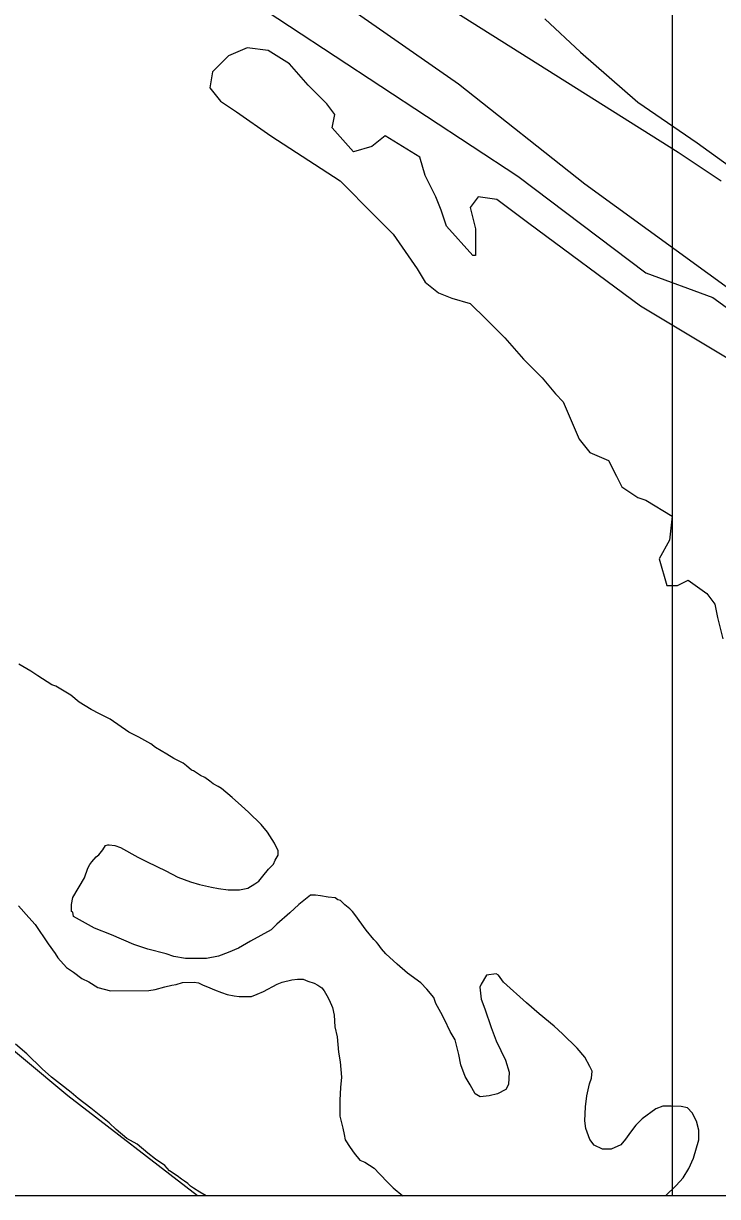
# Model space of a CAD drawing. Extents: x 3263578 to 3301413, y 764927 to 798602.
# Drawn here: x 3279884 to 3280899, y 775829 to 777544 of the extents above; entities that cross this region are included whole.
import ezdxf

# ---------------------------------------------------------------- set-up
doc = ezdxf.new("R2010")
doc.units = 0
for name, color, linetype in [('V-GRID-FRAM', 7, 'Continuous'), ('V-GRID-MAJR', 7, 'Continuous'), ('V-SITE-VEGE', 7, 'Continuous'), ('V-TOPO-SHOR', 7, 'Continuous')]:
    doc.layers.add(name, color=color, linetype=linetype)

msp = doc.modelspace()

# ---------------------------------------------------------------- linework, layer by layer
at = {"layer": 'V-GRID-FRAM'}
msp.add_lwpolyline([(3267734.9, 794015.5), (3299171.2, 794017.8), (3299180.4, 775831.7), (3267728.3, 775829.4), (3267734.9, 794015.5)], dxfattribs=at)
at = {"layer": 'V-GRID-MAJR'}
msp.add_spline([(3280833.3, 775830.4), (3280833.3, 781889.1), (3280833.3, 787951.1), (3280833.3, 794013.2), (3280833.3, 794016.5)], degree=3, dxfattribs=at)
at = {"layer": 'V-SITE-VEGE'}
for p, q in [((3280312.9, 777600.3), (3280520.2, 777455.6)), ((3280841.6, 777355.4), (3280514.1, 777561.1)), ((3280646.5, 777550.6), (3280698.8, 777501.8)), ((3280211.1, 777508.1), (3280183.9, 777496.4)), ((3280242.2, 777504.2), (3280211.1, 777508.1)), ((3280273.3, 777484.7), (3280242.2, 777504.2)), ((3280698.8, 777501.8), (3280782.4, 777428.6)), ((3280183.9, 777496.4), (3280160.5, 777473.1)), ((3280300.5, 777453.6), (3280273.3, 777484.7)), ((3280160.5, 777473.1), (3280156.7, 777449.7)), ((3280316, 777438.1), (3280300.5, 777453.6)), ((3280520.2, 777455.6), (3280704.9, 777309.2)), ((3280156.7, 777449.7), (3280172.2, 777430.3)), ((3280327.7, 777426.4), (3280316, 777438.1)), ((3280172.2, 777430.3), (3280195.5, 777414.7)), ((3280339.4, 777410.8), (3280327.7, 777426.4)), ((3280782.4, 777428.6), (3280869.5, 777369.3)), ((3280195.5, 777414.7), (3280246.1, 777379.7)), ((3280335.5, 777391.4), (3280339.4, 777410.8)), ((3280366.6, 777356.4), (3280335.5, 777391.4)), ((3280246.1, 777379.7), (3280347.1, 777313.6)), ((3280413.2, 777379.7), (3280393.8, 777364.2)), ((3280463.7, 777348.6), (3280413.2, 777379.7)), ((3280869.5, 777369.3), (3280970.6, 777296.1)), ((3280393.8, 777364.2), (3280366.6, 777356.4)), ((3280471.5, 777321.4), (3280463.7, 777348.6)), ((3280904.3, 777313.5), (3280841.6, 777355.4)), ((3280347.1, 777313.6), (3280397.7, 777263.1)), ((3280487.1, 777290.3), (3280471.5, 777321.4)), ((3280704.9, 777309.2), (3280931.4, 777145.3)), ((3280494.8, 777270.8), (3280487.1, 777290.3)), ((3280549.3, 777290.3), (3280537.6, 777274.7)), ((3280576.5, 777286.4), (3280549.3, 777290.3)), ((3280623.1, 777251.4), (3280576.5, 777286.4)), ((3280397.7, 777263.1), (3280424.9, 777235.8)), ((3280502.6, 777247.5), (3280494.8, 777270.8)), ((3280537.6, 777274.7), (3280545.4, 777243.6)), ((3280541.5, 777204.7), (3280502.6, 777247.5)), ((3280786.4, 777130.8), (3280623.1, 777251.4)), ((3280424.9, 777235.8), (3280459.9, 777185.3)), ((3280545.4, 777243.6), (3280545.4, 777204.7)), ((3280545.4, 777204.7), (3280541.5, 777204.7)), ((3280459.9, 777185.3), (3280471.5, 777165.8)), ((3280471.5, 777165.8), (3280490.9, 777150.3)), ((3280490.9, 777150.3), (3280510.4, 777142.5)), ((3280510.4, 777142.5), (3280537.6, 777134.7)), ((3280537.6, 777134.7), (3280560.9, 777111.4)), ((3281031.3, 776983.1), (3280786.4, 777130.8)), ((3280560.9, 777111.4), (3280588.1, 777084.2)), ((3280588.1, 777084.2), (3280615.3, 777053.1)), ((3280615.3, 777053.1), (3280642.5, 777025.9)), ((3280642.5, 777025.9), (3280662, 777002.5)), ((3280662, 777002.5), (3280673.6, 776990.8)), ((3280673.6, 776990.8), (3280697, 776936.4)), ((3280697, 776936.4), (3280712.5, 776917)), ((3280712.5, 776917), (3280739.7, 776905.3)), ((3280739.7, 776905.3), (3280751.4, 776882)), ((3280751.4, 776882), (3280759.2, 776866.4)), ((3280759.2, 776866.4), (3280782.5, 776850.9)), ((3280782.5, 776850.9), (3280794.1, 776847)), ((3280794.1, 776847), (3280833, 776823.6)), ((3280833, 776823.6), (3280829.1, 776788.6)), ((3280829.1, 776788.6), (3280813.6, 776761.4)), ((3280813.6, 776761.4), (3280825.2, 776722.5)), ((3280840.8, 776722.5), (3280856.3, 776730.3)), ((3280856.3, 776730.3), (3280883.5, 776710.8)), ((3280825.2, 776722.5), (3280840.8, 776722.5)), ((3280883.5, 776710.8), (3280895.2, 776695.3)), ((3280895.2, 776695.3), (3280899.1, 776675.8)), ((3280899.1, 776675.8), (3280906.9, 776644.7)), ((3279894.8, 776597.3), (3279877.4, 776607.3)), ((3279905.1, 776590.2), (3279894.8, 776597.3)), ((3279925.6, 776577.2), (3279905.1, 776590.2)), ((3279931.7, 776575.2), (3279925.6, 776577.2)), ((3279953.3, 776562.1), (3279931.7, 776575.2)), ((3279965.6, 776552), (3279953.3, 776562.1)), ((3279983.1, 776541), (3279965.6, 776552)), ((3279995.4, 776535), (3279983.1, 776541)), ((3280010.8, 776527), (3279995.4, 776535)), ((3280038.5, 776507.9), (3280010.8, 776527)), ((3280052.9, 776500.9), (3280038.5, 776507.9)), ((3280070.3, 776490.8), (3280052.9, 776500.9)), ((3280077.5, 776485.8), (3280070.3, 776490.8)), ((3280093.9, 776475.8), (3280077.5, 776485.8)), ((3280104.2, 776469.8), (3280093.9, 776475.8)), ((3280117.5, 776462.7), (3280104.2, 776469.8)), ((3280122.6, 776458.7), (3280117.5, 776462.7)), ((3280129.8, 776452.7), (3280122.6, 776458.7)), ((3280132.9, 776451.7), (3280129.8, 776452.7)), ((3280143.2, 776444.6), (3280132.9, 776451.7)), ((3280149.3, 776441.6), (3280143.2, 776444.6)), ((3280156.5, 776436.6), (3280149.3, 776441.6)), ((3280161.7, 776432.6), (3280156.5, 776436.6)), ((3280168.9, 776428.6), (3280161.7, 776432.6)), ((3280174, 776425.6), (3280168.9, 776428.6)), ((3280189.4, 776412.4), (3280174, 776425.6)), ((3280202.8, 776400.3), (3280189.4, 776412.4)), ((3280213.1, 776391.3), (3280202.8, 776400.3)), ((3280231.6, 776373.1), (3280213.1, 776391.3)), ((3280240.9, 776361.9), (3280231.6, 776373.1)), ((3280251.3, 776345.7), (3280240.9, 776361.9)), ((3279994.4, 776328.9), (3280000.4, 776336.1)), ((3280000.4, 776336.1), (3280004.4, 776342.3)), ((3280004.4, 776342.3), (3280007.5, 776343.3)), ((3280007.5, 776343.3), (3280009.5, 776343.3)), ((3280009.5, 776343.3), (3280017.7, 776342.4)), ((3280017.7, 776342.4), (3280025.9, 776339.4)), ((3280025.9, 776339.4), (3280051.5, 776325.4)), ((3280256.5, 776334.6), (3280251.3, 776345.7)), ((3279981.2, 776314.5), (3279984.3, 776318.6)), ((3279984.3, 776318.6), (3279990.3, 776325.8)), ((3279990.3, 776325.8), (3279994.4, 776328.9)), ((3280051.5, 776325.4), (3280064.9, 776318.4)), ((3280249.6, 776315.1), (3280252.5, 776321.2)), ((3280252.5, 776321.2), (3280256.6, 776328.4)), ((3280256.6, 776328.4), (3280256.5, 776334.6)), ((3279973.3, 776295), (3279978.2, 776309.4)), ((3279978.2, 776309.4), (3279981.2, 776314.5)), ((3280064.9, 776318.4), (3280092.5, 776305.4)), ((3280092.5, 776305.4), (3280110, 776296.4)), ((3280234.4, 776297.6), (3280242.5, 776307.9)), ((3280242.5, 776307.9), (3280249.6, 776315.1)), ((3279956.2, 776266.3), (3279973.3, 776295)), ((3280110, 776296.4), (3280128.4, 776289.4)), ((3280128.4, 776289.4), (3280141.7, 776285.5)), ((3280141.7, 776285.5), (3280159.1, 776281.6)), ((3280212.1, 776280), (3280222.3, 776286.3)), ((3280222.3, 776286.3), (3280228.4, 776290.4)), ((3280228.4, 776290.4), (3280234.4, 776297.6)), ((3280159.1, 776281.6), (3280169.3, 776279.6)), ((3280169.3, 776279.6), (3280183.6, 776277.7)), ((3280183.6, 776277.7), (3280199.9, 776277.9)), ((3280199.9, 776277.9), (3280212.1, 776280)), ((3280304.1, 776269.7), (3280286.9, 776256.3)), ((3280311.2, 776269.8), (3280304.1, 776269.7)), ((3280318.4, 776268.8), (3280311.2, 776269.8)), ((3280329.6, 776266.9), (3280318.4, 776268.8)), ((3279876.8, 776254.3), (3279892.2, 776237.1)), ((3279954.3, 776256.1), (3279956.2, 776266.3)), ((3279954.4, 776245.9), (3279954.3, 776256.1)), ((3280286.9, 776256.3), (3280273.7, 776243.9)), ((3280339.8, 776266), (3280329.6, 776266.9)), ((3280343.9, 776263), (3280339.8, 776266)), ((3280348, 776262), (3280343.9, 776263)), ((3280354.2, 776255.9), (3280348, 776262)), ((3280361.4, 776249.9), (3280354.2, 776255.9)), ((3279892.2, 776237.1), (3279901.5, 776227)), ((3279956.4, 776244.9), (3279954.4, 776245.9)), ((3279957.5, 776238.8), (3279956.4, 776244.9)), ((3279988.3, 776221.7), (3279957.5, 776238.8)), ((3280273.7, 776243.9), (3280254.5, 776227.4)), ((3280365.5, 776245.8), (3280361.4, 776249.9)), ((3280368.6, 776241.8), (3280365.5, 776245.8)), ((3280385.2, 776218.5), (3280368.6, 776241.8)), ((3279901.5, 776227), (3279920.2, 776198.6)), ((3280012.9, 776211.8), (3279988.3, 776221.7)), ((3280246.4, 776219.2), (3280216, 776202.5)), ((3280254.5, 776227.4), (3280246.4, 776219.2)), ((3280396.5, 776205.3), (3280385.2, 776218.5)), ((3279920.2, 776198.6), (3279930.5, 776184.4)), ((3280045.6, 776197.8), (3280012.9, 776211.8)), ((3280216, 776202.5), (3280198.7, 776192.2)), ((3280400.6, 776201.3), (3280396.5, 776205.3)), ((3280402.7, 776198.3), (3280400.6, 776201.3)), ((3279930.5, 776184.4), (3279934.6, 776178.3)), ((3280066.1, 776190.9), (3280045.6, 776197.8)), ((3280092.7, 776184), (3280066.1, 776190.9)), ((3280104, 776180), (3280092.7, 776184)), ((3280183.5, 776185.9), (3280169.3, 776180.7)), ((3280198.7, 776192.2), (3280183.5, 776185.9)), ((3280407.9, 776191.2), (3280402.7, 776198.3)), ((3280414.1, 776184.1), (3280407.9, 776191.2)), ((3280430.5, 776169), (3280414.1, 776184.1)), ((3279934.6, 776178.3), (3279947, 776164.2)), ((3280121.3, 776177.1), (3280104, 776180)), ((3280151.9, 776177.4), (3280121.3, 776177.1)), ((3280169.3, 776180.7), (3280151.9, 776177.4)), ((3280446, 776155.8), (3280430.5, 776169)), ((3279947, 776164.2), (3279957.3, 776157.1)), ((3279957.3, 776157.1), (3279969.6, 776148.1)), ((3279969.6, 776148.1), (3279979.9, 776143.1)), ((3280284.9, 776147.1), (3280293, 776147.2)), ((3280293, 776147.2), (3280300.2, 776144.2)), ((3280465.5, 776141.8), (3280446, 776155.8)), ((3280561.3, 776152.9), (3280553.3, 776139.6)), ((3280575.6, 776155.1), (3280561.3, 776152.9)), ((3280578.6, 776153.1), (3280575.6, 776155.1)), ((3280585.9, 776142.9), (3280578.6, 776153.1)), ((3279979.9, 776143.1), (3279993.2, 776135.1)), ((3279993.2, 776135.1), (3280011.6, 776130.1)), ((3280011.6, 776130.1), (3280067.7, 776130.7)), ((3280067.7, 776130.7), (3280076.9, 776131.8)), ((3280076.9, 776131.8), (3280091.1, 776136)), ((3280091.1, 776136), (3280101.3, 776138.2)), ((3280101.3, 776138.2), (3280107.4, 776139.2)), ((3280107.4, 776139.2), (3280116.6, 776142.4)), ((3280116.6, 776142.4), (3280133.9, 776142.6)), ((3280133.9, 776142.6), (3280140.1, 776141.6)), ((3280140.1, 776141.6), (3280146.2, 776138.6)), ((3280146.2, 776138.6), (3280156.5, 776134.6)), ((3280156.5, 776134.6), (3280163.6, 776131.6)), ((3280163.6, 776131.6), (3280173.9, 776127.7)), ((3280235.1, 776129.3), (3280255.4, 776139.7)), ((3280255.4, 776139.7), (3280262.5, 776142.8)), ((3280262.5, 776142.8), (3280276.7, 776146)), ((3280276.7, 776146), (3280284.9, 776147.1)), ((3280300.2, 776144.2), (3280309.4, 776141.2)), ((3280309.4, 776141.2), (3280314.5, 776138.2)), ((3280314.5, 776138.2), (3280320.7, 776134.2)), ((3280320.7, 776134.2), (3280323.8, 776130.2)), ((3280323.8, 776130.2), (3280328, 776123.1)), ((3280473.8, 776132.7), (3280465.5, 776141.8)), ((3280484.1, 776120.5), (3280473.8, 776132.7)), ((3280553.3, 776139.6), (3280551.3, 776135.5)), ((3280551.3, 776135.5), (3280553.5, 776118.1)), ((3280619.8, 776112.7), (3280585.9, 776142.9)), ((3280173.9, 776127.7), (3280182.1, 776124.7)), ((3280182.1, 776124.7), (3280192.3, 776122.7)), ((3280192.3, 776122.7), (3280199.4, 776121.8)), ((3280199.4, 776121.8), (3280217.8, 776122)), ((3280217.8, 776122), (3280225.9, 776125.1)), ((3280225.9, 776125.1), (3280235.1, 776129.3)), ((3280328, 776123.1), (3280331.1, 776117)), ((3280331.1, 776117), (3280336.3, 776105.8)), ((3280487.2, 776111.4), (3280484.1, 776120.5)), ((3280553.5, 776118.1), (3280558.7, 776103.9)), ((3280336.3, 776105.8), (3280338.4, 776094.6)), ((3280494.5, 776098.2), (3280487.2, 776111.4)), ((3280499.7, 776088), (3280494.5, 776098.2)), ((3280558.7, 776103.9), (3280568.2, 776076.5)), ((3280638.4, 776096.5), (3280619.8, 776112.7)), ((3280660, 776078.4), (3280638.4, 776096.5)), ((3280338.4, 776094.6), (3280339.6, 776077.3)), ((3280508, 776070.8), (3280499.7, 776088)), ((3280339.6, 776077.3), (3280342.8, 776063)), ((3280342.8, 776063), (3280345.1, 776040.6)), ((3280515.3, 776058.6), (3280508, 776070.8)), ((3280568.2, 776076.5), (3280575.5, 776057.1)), ((3280672.3, 776067.3), (3280660, 776078.4)), ((3280693.9, 776046.1), (3280672.3, 776067.3)), ((3279889.1, 776038.1), (3279872.6, 776052.3)), ((3280520.6, 776037.2), (3280515.3, 776058.6)), ((3280575.5, 776057.1), (3280589, 776028.7)), ((3280705.3, 776032.9), (3280693.9, 776046.1)), ((3279911.8, 776015.9), (3279889.1, 776038.1)), ((3280345.1, 776040.6), (3280347.3, 776026.3)), ((3280523.8, 776021.9), (3280520.6, 776037.2)), ((3280589, 776028.7), (3280594.3, 776011.4)), ((3280712.6, 776019.7), (3280705.3, 776032.9)), ((3279925.1, 776003.8), (3279911.8, 776015.9)), ((3280347.3, 776026.3), (3280349.5, 776003.9)), ((3280530.1, 776004.7), (3280523.8, 776021.9)), ((3280594.3, 776011.4), (3280593.5, 775993)), ((3280715.7, 776012.6), (3280712.6, 776019.7)), ((3280714.8, 776002.4), (3280715.7, 776012.6)), ((3279938.5, 775993.7), (3279925.1, 776003.8)), ((3279953.9, 775981.6), (3279938.5, 775993.7)), ((3280349.5, 776003.9), (3280347.6, 775988.6)), ((3280537.4, 775992.5), (3280530.1, 776004.7)), ((3280593.5, 775993), (3280589.5, 775985.9)), ((3280707.9, 775976.8), (3280711.8, 775994.2)), ((3280711.8, 775994.2), (3280714.8, 776002.4)), ((3279964.2, 775972.6), (3279953.9, 775981.6)), ((3280347.6, 775988.6), (3280346.8, 775970.2)), ((3280544.6, 775979.3), (3280537.4, 775992.5)), ((3280551.8, 775975.3), (3280544.6, 775979.3)), ((3280565.1, 775976.4), (3280551.8, 775975.3)), ((3280577.3, 775979.6), (3280565.1, 775976.4)), ((3280589.5, 775985.9), (3280577.3, 775979.6)), ((3280706, 775960.5), (3280707.9, 775976.8)), ((3279982.7, 775958.5), (3279964.2, 775972.6)), ((3280346.8, 775970.2), (3280347, 775946.7)), ((3280705.2, 775940.1), (3280706, 775960.5)), ((3280819.2, 775961.6), (3280809.1, 775957.4)), ((3280831.5, 775961.7), (3280819.2, 775961.6)), ((3280845.8, 775960.8), (3280831.5, 775961.7)), ((3280855, 775958.9), (3280845.8, 775960.8)), ((3280862.2, 775951.8), (3280855, 775958.9)), ((3280009.4, 775937.3), (3279982.7, 775958.5)), ((3280347, 775946.7), (3280351.3, 775929.4)), ((3280788.8, 775942.9), (3280779.7, 775933.7)), ((3280809.1, 775957.4), (3280788.8, 775942.9)), ((3280868.4, 775939.6), (3280862.2, 775951.8)), ((3280019.7, 775927.2), (3280009.4, 775937.3)), ((3280035.2, 775914.1), (3280019.7, 775927.2)), ((3280351.3, 775929.4), (3280353.4, 775920.3)), ((3280706.3, 775928.9), (3280705.2, 775940.1)), ((3280712.6, 775912.6), (3280706.3, 775928.9)), ((3280779.7, 775933.7), (3280771.7, 775923.4)), ((3280871.6, 775926.4), (3280868.4, 775939.6)), ((3280871.8, 775912.1), (3280871.6, 775926.4)), ((3280050.6, 775906.1), (3280035.2, 775914.1)), ((3280353.4, 775920.3), (3280354.5, 775912.1)), ((3280354.5, 775912.1), (3280361.8, 775901)), ((3280718.8, 775904.5), (3280712.6, 775912.6)), ((3280764.6, 775913.1), (3280757.6, 775904.9)), ((3280771.7, 775923.4), (3280764.6, 775913.1)), ((3280863.9, 775885.5), (3280871.8, 775912.1)), ((3280066, 775893), (3280050.6, 775906.1)), ((3280077.3, 775883.9), (3280066, 775893)), ((3280361.8, 775901), (3280368, 775892.9)), ((3280368, 775892.9), (3280376.2, 775882.8)), ((3280731.1, 775898.5), (3280718.8, 775904.5)), ((3280743.4, 775898.6), (3280731.1, 775898.5)), ((3280757.6, 775904.9), (3280743.4, 775898.6)), ((3280090.7, 775874.8), (3280077.3, 775883.9)), ((3280097.9, 775866.8), (3280090.7, 775874.8)), ((3280376.2, 775882.8), (3280383.4, 775879.8)), ((3280383.4, 775879.8), (3280396.8, 775870.7)), ((3280856.9, 775870.2), (3280863.9, 775885.5)), ((3280109.2, 775859.7), (3280097.9, 775866.8)), ((3280115.3, 775854.7), (3280109.2, 775859.7)), ((3280396.8, 775870.7), (3280405, 775862.6)), ((3280405, 775862.6), (3280417.4, 775849.5)), ((3280838.8, 775845.5), (3280848.8, 775856.8)), ((3280848.8, 775856.8), (3280856.9, 775870.2)), ((3280119.5, 775851.7), (3280115.3, 775854.7)), ((3280124.6, 775848.7), (3280119.5, 775851.7)), ((3280128.7, 775844.6), (3280124.6, 775848.7)), ((3280132.8, 775841.6), (3280128.7, 775844.6)), ((3280142.1, 775835.6), (3280132.8, 775841.6)), ((3280417.4, 775849.5), (3280424.6, 775842.4)), ((3280424.6, 775842.4), (3280438.8, 775830.4)), ((3280822.9, 775830.4), (3280838.8, 775845.5)), ((3280151.3, 775830.3), (3280142.1, 775835.6)), ((3280438.8, 775830.4), (3280151.3, 775830.3)), ((3282890.3, 775830.5), (3280822.9, 775830.4))]:
    msp.add_line(p, q, dxfattribs=at)
at = {"layer": 'V-TOPO-SHOR'}
for points in [[(3278690.6, 778619.3), (3279093.1, 778339), (3279313.6, 778188), (3279732.8, 777898), (3280006, 777715.9), (3280607.3, 777320.5), (3280794.2, 777179.1), (3280892.4, 777143.2), (3281364.4, 776800.5), (3281551.3, 776647.2), (3282013.7, 776285.3), (3282421, 776033.7)], [(3280138.7, 775830.3), (3279949.1, 775976.5), (3279748.5, 776143.7), (3279521.7, 776334.5)]]:
    msp.add_lwpolyline(points, dxfattribs=at)

doc.saveas('drawing.dxf')
